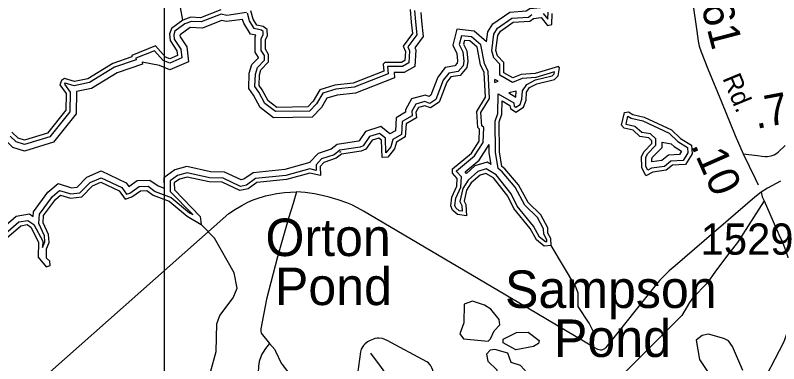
# Model space of a CAD drawing. Extents: x 2104537 to 2336408, y 34176 to 229611.
# Drawn here: x 2304991 to 2317218, y 104118 to 109698 of the extents above; entities that cross this region are included whole.
import ezdxf

# ---------------------------------------------------------------- set-up
doc = ezdxf.new("R2010")
doc.units = 0
for name, color, linetype in [('Exist Hydrographic Buffer Line', 7, 'Continuous'), ('Exist Hydrographic Lake Shore', 7, 'Continuous'), ('Exist Hydrographic Lake Shore Label', 7, 'Continuous'), ('Exist Hydrographic Misc Water Feature', 7, 'Continuous'), ('Exist Hydrographic Pond Over 1500 Sq Ft Label', 7, 'Continuous'), ('Exist Hydrographic Pond Under 1500 Sq Ft', 7, 'Continuous'), ('Exist Railroad Siding', 7, 'Continuous'), ('Exist Road Non-System Type 51', 7, 'Continuous'), ('Exist Road Secondary Mileage Hundredths English Label', 7, 'Continuous'), ('Exist Road Secondary Type 51 Attributed', 7, 'Continuous'), ('Exist Road Secondary Type 51 Label', 7, 'Continuous'), ('Exist Road Secondary Type 51 Number Label', 7, 'Continuous'), ('Map Preparation Inset Cut Line', 7, 'Continuous')]:
    doc.layers.add(name, color=color, linetype=linetype)

msp = doc.modelspace()

# ---------------------------------------------------------------- linework, layer by layer
at = {"layer": 'Exist Hydrographic Buffer Line'}
for points in [[(2312639, 109560), (2312909, 109746), (2313174, 109767), (2313231, 109807), (2313461, 109829), (2313465, 109834), (2313434, 109837), (2313330, 109993), (2313329, 110265), (2313401, 110378), (2313381, 110431), (2313398, 110603), (2313545, 110771), (2313582, 110943), (2313796, 111066), (2313951, 111072), (2313969, 111062), (2313996, 111258), (2314151, 111368), (2314383, 111433), (2314617, 111412), (2314751, 111292)], [(2308696, 109740), (2308380, 109696), (2308287, 109717), (2307970, 109592), (2307811, 109599), (2307708, 109562)], [(2311484, 109744), (2311496, 109603), (2311522, 109359), (2311391, 109179), (2311405, 109146), (2311391, 108876), (2311217, 108781), (2311059, 108779), (2311066, 108698), (2310442, 108448), (2310144, 108419), (2309980, 108368), (2309896, 108221), (2309744, 108066), (2309128, 108058), (2308913, 108219), (2308806, 108416), (2308729, 108527), (2308739, 108770), (2308780, 108911), (2308884, 109018), (2308884, 109024), (2308833, 109107), (2308832, 109354), (2308845, 109378), (2308758, 109397), (2308649, 109569), (2308632, 109632), (2308376, 109597), (2308296, 109614), (2307987, 109492), (2307791, 109501)], [(2311382, 109774), (2311398, 109594), (2311420, 109386), (2311279, 109193), (2311305, 109129), (2311296, 108936), (2311191, 108879), (2310952, 108875), (2310962, 108762), (2310419, 108544), (2310124, 108516), (2309914, 108451), (2309817, 108281), (2309702, 108163), (2309161, 108157), (2308989, 108285), (2308890, 108468), (2308828, 108556), (2308837, 108754), (2308868, 108860), (2308983, 108979), (2308982, 109052), (2308931, 109135), (2308930, 109328), (2308962, 109385), (2308962, 109437), (2308932, 109459), (2308819, 109484), (2308740, 109609), (2308708, 109731)], [(2312712, 109491), (2312943, 109650), (2313209, 109670), (2313266, 109712)], [(2313444, 109728), (2313520, 109635), (2313524, 109750)], [(2307708, 109562), (2307549, 109444), (2307529, 109387), (2307535, 109317), (2307644, 109154), (2307661, 109015), (2307467, 108930), (2307360, 108973), (2307220, 109131), (2306924, 109013), (2306925, 108984), (2306579, 108866), (2306178, 108619), (2305934, 108568), (2305790, 108613), (2305783, 108609), (2305778, 108595), (2305872, 108464), (2305866, 108154), (2305544, 107752), (2305139, 107627), (2305004, 107670), (2304907, 107764)], [(2312540, 109274), (2312561, 109432), (2312639, 109560)], [(2307791, 109501), (2307632, 109383), (2307629, 109374), (2307631, 109351), (2307739, 109190), (2307767, 108954), (2307468, 108824), (2307302, 108891), (2307025, 108947), (2307027, 108914), (2306621, 108777), (2306214, 108526), (2305971, 108476), (2305964, 108119), (2305601, 107667), (2305138, 107524), (2304952, 107583), (2304861, 107671), (2304536, 107723), (2304285, 107854), (2303771, 107820), (2303638, 107755)], [(2312340, 109445), (2312064, 109474), (2311996, 109220), (2312061, 109084), (2312074, 108967), (2312069, 108932), (2312031, 108887), (2311878, 108861), (2311758, 108707), (2311645, 108416), (2311617, 108397), (2311555, 108419), (2311338, 108360), (2311239, 108181), (2311242, 108144), (2311093, 108058), (2311079, 107849), (2310992, 107797), (2310847, 107915), (2310601, 107838), (2310496, 107685), (2310486, 107680), (2310146, 107631), (2310051, 107552), (2309842, 107482), (2309710, 107343), (2309710, 107339), (2309707, 107339), (2309306, 107229), (2308802, 107177), (2308653, 107071), (2308608, 107061), (2308342, 107186), (2308115, 107191), (2307741, 107275), (2307548, 107222), (2307372, 107096), (2307374, 106927)], [(2312540, 109274), (2312340, 109445)], [(2313505, 106072), (2313505, 106103), (2313454, 106193), (2313453, 106276), (2313354, 106462), (2313152, 106657), (2312998, 106943), (2312787, 107190), (2312722, 107243), (2312681, 107504), (2312676, 108002), (2312717, 108123), (2312725, 108441), (2312974, 108296), (2312983, 108242), (2313008, 108225), (2313077, 108267), (2313106, 108353), (2313113, 108487), (2313182, 108590), (2313320, 108662), (2313592, 108729), (2313622, 108760), (2313628, 108792), (2313329, 108701), (2313107, 108683), (2312954, 108624), (2312752, 108737), (2312750, 108917), (2312656, 109017), (2312621, 109130), (2312656, 109398), (2312712, 109491)], [(2312299, 109350), (2312137, 109367), (2312100, 109230), (2312157, 109112), (2312174, 108965), (2312162, 108889), (2312082, 108796), (2311932, 108770), (2311844, 108658), (2311726, 108351), (2311631, 108287), (2311551, 108316), (2311404, 108276), (2311340, 108160), (2311347, 108090), (2311188, 107999), (2311174, 107791), (2311040, 107711), (2311005, 107589), (2310928, 107494), (2310918, 107730), (2310826, 107805), (2310663, 107754), (2310561, 107606), (2310513, 107585), (2310187, 107538), (2310099, 107465), (2309897, 107397), (2309809, 107304), (2309810, 107214), (2309709, 107238), (2309324, 107132), (2308838, 107082), (2308694, 106979), (2308596, 106958), (2308319, 107088), (2308103, 107093), (2307743, 107173), (2307591, 107131), (2307471, 107046), (2307474, 106877), (2307832, 106506)], [(2313505, 106072), (2313483, 106070), (2313388, 106146), (2313289, 106319), (2313029, 106642), (2312935, 106838), (2312695, 107143), (2312535, 107237), (2312401, 107198), (2312244, 107056), (2312159, 106924), (2312111, 106716), (2312141, 106649), (2312146, 106563), (2312102, 106568), (2312046, 106616), (2312032, 106654), (2312044, 106769), (2312126, 106945), (2312135, 107110), (2312058, 107194), (2312058, 107206), (2312347, 107445), (2312485, 107661), (2312493, 107901), (2312465, 107929), (2312449, 108139), (2312588, 108367), (2312565, 108800), (2312503, 108926), (2312447, 109224), (2312299, 109350)], [(2312673, 108621), (2312723, 108641), (2312670, 108670)], [(2312673, 108621), (2312670, 108670)], [(2312896, 108455), (2313009, 108389), (2313015, 108485), (2312896, 108455)], [(2315120, 107217), (2315090, 107277), (2315088, 107421), (2315116, 107481), (2315252, 107619), (2315252, 107717), (2315165, 107797), (2315023, 107821), (2314915, 107917), (2314777, 107949), (2314772, 107956), (2314801, 108080), (2314856, 108048), (2315044, 108005), (2315462, 107810), (2315603, 107674), (2315757, 107580), (2315762, 107494), (2315686, 107372), (2315490, 107362), (2315389, 107277), (2315178, 107250), (2315120, 107217)], [(2312218, 107165), (2312194, 107191), (2312421, 107379), (2312582, 107629)], [(2312613, 107306), (2312583, 107496), (2312582, 107629)], [(2315187, 107350), (2315187, 107399), (2315198, 107424), (2315350, 107578), (2315350, 107666), (2315495, 107641)], [(2315495, 107641), (2315542, 107595), (2315662, 107522), (2315662, 107520), (2315629, 107468), (2315452, 107458), (2315348, 107371), (2315187, 107350)], [(2310189, 107506), (2310209, 107515)], [(2312613, 107306), (2312548, 107344), (2312352, 107287), (2312218, 107165)], [(2305279, 106475), (2305283, 106548), (2305512, 106863), (2305678, 107002), (2305890, 106936), (2305980, 106946), (2306135, 107105), (2306366, 107205), (2306765, 107015), (2306808, 106955), (2306941, 107051), (2307148, 107059), (2307277, 106964), (2307374, 106927)], [(2305428, 105977), (2305465, 106070), (2305457, 106168), (2305370, 106363), (2305379, 106513), (2305585, 106795), (2305700, 106892), (2305880, 106836), (2306026, 106852), (2306192, 107022), (2306364, 107097), (2306699, 106938), (2306775, 106832), (2306827, 106848), (2306975, 106954), (2307117, 106960), (2307230, 106876), (2307490, 106778), (2307781, 106536), (2307832, 106506)], [(2303027, 104608), (2303262, 104724), (2303360, 104845), (2303424, 105020), (2303767, 105455), (2303935, 105542), (2304165, 105808), (2304409, 105944), (2304545, 106086), (2305006, 106482), (2305217, 106518), (2305279, 106475)], [(2303067, 104518), (2303325, 104645), (2303447, 104795), (2303511, 104971), (2303831, 105377), (2303997, 105463), (2304228, 105731), (2304469, 105866), (2304613, 106014), (2305050, 106389), (2305194, 106414), (2305288, 106350), (2305431, 106082), (2305428, 105977)]]:
    msp.add_lwpolyline(points, dxfattribs=at)
at = {"layer": 'Exist Hydrographic Lake Shore'}
for points in [[(2308282, 109785), (2307959, 109658), (2307801, 109665), (2307677, 109621)], [(2311315, 109793), (2311333, 109587), (2311352, 109404), (2311204, 109202), (2311239, 109118), (2311232, 108976), (2311174, 108944), (2310907, 108940), (2310882, 108916), (2310892, 108805), (2310403, 108609), (2310111, 108581), (2309870, 108506), (2309764, 108321), (2309674, 108229), (2309182, 108222), (2309040, 108328), (2308946, 108502), (2308895, 108575), (2308902, 108743), (2308926, 108826), (2309049, 108952), (2309048, 109071), (2308997, 109154), (2308996, 109311), (2309028, 109368), (2309027, 109470), (2308960, 109520), (2308860, 109542), (2308801, 109635), (2308766, 109768)], [(2312761, 109445), (2312966, 109586), (2313232, 109606), (2313290, 109648), (2313415, 109660), (2313517, 109536), (2313583, 109551), (2313589, 109726)], [(2307677, 109621), (2307494, 109485), (2307462, 109395), (2307471, 109294), (2307581, 109131), (2307590, 109056), (2307466, 109002), (2307399, 109028), (2307239, 109209), (2306857, 109056), (2306858, 109030), (2306551, 108926), (2306153, 108681), (2305937, 108636), (2305779, 108686), (2305729, 108651), (2305705, 108584), (2305806, 108444), (2305801, 108178), (2305505, 107808), (2305139, 107696), (2305039, 107728), (2304938, 107825)], [(2313571, 106013), (2313570, 106121), (2313519, 106211), (2313518, 106293), (2313407, 106502), (2313205, 106697), (2313052, 106980), (2312833, 107237), (2312783, 107278), (2312747, 107510), (2312742, 107992), (2312782, 108112), (2312788, 108329), (2312914, 108255), (2312923, 108203), (2313007, 108147), (2313131, 108224), (2313171, 108340), (2313178, 108465), (2313227, 108540), (2313343, 108600), (2313626, 108670), (2313683, 108728), (2313707, 108854), (2313690, 108879), (2313317, 108766), (2313092, 108748), (2312959, 108696), (2312817, 108776), (2312815, 108943), (2312714, 109051), (2312688, 109135), (2312719, 109376), (2312761, 109445)], [(2312272, 109287), (2312186, 109296), (2312170, 109236), (2312221, 109130), (2312240, 108963), (2312224, 108861), (2312117, 108735), (2311968, 108710), (2311902, 108625), (2311780, 108309), (2311640, 108214), (2311548, 108247), (2311448, 108220), (2311407, 108146), (2311416, 108055), (2311251, 107959), (2311237, 107752), (2311096, 107668), (2311064, 107558), (2310957, 107426), (2310865, 107422), (2310854, 107698), (2310812, 107732), (2310704, 107698), (2310605, 107553), (2310531, 107521), (2310215, 107476), (2310132, 107407), (2309933, 107340), (2309875, 107278), (2309877, 107131), (2309710, 107170), (2309336, 107067), (2308862, 107019), (2308721, 106918), (2308588, 106890), (2308304, 107023), (2308095, 107028), (2307745, 107106), (2307620, 107071), (2307537, 107012), (2307539, 106904), (2307951, 106477), (2307969, 106350)], [(2313571, 106013), (2313463, 106002), (2313337, 106102), (2313235, 106282), (2312973, 106606), (2312879, 106803), (2312651, 107092), (2312526, 107166), (2312434, 107140), (2312294, 107013), (2312220, 106898), (2312180, 106723), (2312206, 106665), (2312216, 106488), (2312074, 106505), (2311991, 106577), (2311965, 106645), (2311980, 106787), (2312061, 106961), (2312068, 107086), (2311992, 107168), (2311992, 107237), (2312297, 107489), (2312420, 107681), (2312426, 107875), (2312401, 107900), (2312382, 108155), (2312521, 108384), (2312500, 108783), (2312440, 108906), (2312387, 109189), (2312272, 109287)], [(2315092, 107126), (2315024, 107262), (2315022, 107435), (2315062, 107519), (2315186, 107645), (2315186, 107688), (2315135, 107735), (2314993, 107759), (2314884, 107857), (2314742, 107890), (2314700, 107938), (2314748, 108140), (2314814, 108149), (2314881, 108109), (2315065, 108067), (2315500, 107865), (2315643, 107726), (2315820, 107618), (2315829, 107477), (2315723, 107309), (2315515, 107297), (2315416, 107215), (2315199, 107186), (2315092, 107126)], [(2304658, 105967), (2305079, 106328), (2305179, 106345), (2305238, 106305), (2305365, 106067), (2305359, 105824), (2305486, 105668), (2305552, 105693), (2305543, 105759), (2305493, 105809), (2305491, 105957), (2305532, 106060), (2305522, 106185), (2305437, 106375), (2305444, 106490), (2305633, 106750), (2305715, 106819), (2305874, 106769), (2306057, 106790), (2306230, 106967), (2306363, 107025), (2306656, 106886), (2306749, 106755), (2306857, 106788), (2306997, 106889), (2307097, 106893), (2307198, 106818), (2307457, 106720), (2307743, 106482), (2307969, 106350)]]:
    msp.add_lwpolyline(points, dxfattribs=at)
at = {"layer": 'Exist Hydrographic Misc Water Feature'}
for points in [[(2307677, 109621), (2307635, 109825), (2307592, 110052), (2307544, 110223), (2307507, 110416), (2307452, 110669), (2307369, 110907), (2307312, 111166), (2307228, 111428), (2307097, 111605), (2307046, 111640), (2306888, 111686), (2306755, 111645), (2306664, 111576), (2306522, 111577), (2306388, 111657), (2306236, 111897), (2306160, 111930), (2305786, 111866), (2305560, 111966), (2305402, 111940), (2304583, 111412)], [(2308120, 103980), (2308208, 104311), (2308220, 104755), (2308268, 104888), (2308482, 105175), (2308547, 105326), (2308494, 105573), (2308180, 106128), (2307969, 106350)], [(2314252, 104628), (2314184, 104767), (2314006, 105032), (2314004, 105249), (2313970, 105349), (2313571, 106013)]]:
    msp.add_lwpolyline(points, dxfattribs=at)
at = {"layer": 'Exist Hydrographic Pond Under 1500 Sq Ft'}
for points in [[(2312563, 104477), (2312604, 104518), (2312661, 104644), (2312751, 104743), (2312742, 104828), (2312607, 104994), (2312507, 105058), (2312314, 105117), (2312182, 105072), (2312176, 104773), (2312112, 104597), (2312171, 104514), (2312563, 104477)], [(2313006, 104340), (2312805, 104453), (2312804, 104512), (2313019, 104616), (2313203, 104623), (2313379, 104492), (2313371, 104443), (2313288, 104394), (2313006, 104340)], [(2316641, 104010), (2316479, 104395), (2316411, 104484), (2316336, 104524), (2316094, 104589), (2315994, 104572), (2315895, 104496), (2315948, 104187), (2316109, 103947)], [(2312953, 103773), (2313095, 103798), (2313178, 103851), (2313185, 103976), (2313083, 104090), (2312933, 104140), (2312881, 104289), (2312672, 104343), (2312598, 104333), (2312540, 104269), (2312558, 104161), (2312701, 104019), (2312695, 103835), (2312737, 103794), (2312953, 103773)]]:
    msp.add_lwpolyline(points, dxfattribs=at)
at = {"layer": 'Exist Railroad Siding'}
msp.add_lwpolyline([(2310679, 104285), (2310851, 104055), (2310945, 103923), (2310979, 103875), (2311000, 103839), (2311015, 103807), (2311028, 103775), (2311038, 103745), (2311046, 103717), (2311052, 103687), (2311054, 103656), (2311055, 103621), (2311055, 103576), (2311052, 103537), (2311048, 103487), (2311040, 103415), (2311030, 103345)], dxfattribs=at)
at = {"layer": 'Exist Road Non-System Type 51'}
for points in [[(2317244, 107042), (2317039, 106929), (2316937, 106867)], [(2303121, 101838), (2303136, 101851), (2303441, 102115), (2305076, 103567), (2308413, 106521), (2308516, 106593), (2308617, 106654), (2308715, 106704), (2308801, 106742), (2308850, 106760), (2309001, 106805), (2309078, 106823), (2309180, 106844), (2309302, 106860), (2309494, 106871)], [(2309494, 106871), (2309441, 106681), (2309371, 106466), (2309192, 105829), (2309016, 105153), (2308922, 104674), (2308921, 104637), (2308929, 104608), (2309063, 104443)], [(2316937, 106867), (2316837, 106786), (2315557, 105685), (2315465, 105605), (2315392, 105537), (2315312, 105455), (2315231, 105358), (2314472, 104403), (2314444, 104371), (2314426, 104355), (2314395, 104340), (2314378, 104335), (2314362, 104335), (2314321, 104347), (2314262, 104377), (2313053, 105095), (2310567, 106562), (2310473, 106616), (2310383, 106662), (2310303, 106696), (2310164, 106744), (2310016, 106787), (2309908, 106814), (2309783, 106839), (2309636, 106859), (2309494, 106871)], [(2316937, 106867), (2316955, 106791), (2316984, 106727)], [(2316984, 106727), (2316560, 106057), (2316434, 105903), (2316205, 105598), (2316072, 105409), (2315841, 105174), (2315791, 105096), (2315668, 104892), (2314692, 103918)], [(2316984, 106727), (2317222, 106186), (2317280, 106062), (2317327, 105937), (2317361, 105822), (2317367, 105788), (2317371, 105740), (2317371, 105704), (2317355, 104838), (2317347, 104638), (2317335, 104573), (2317312, 104503), (2317292, 104457), (2316881, 103666)], [(2309063, 104443), (2308997, 104360), (2308962, 104302), (2308940, 104272), (2308928, 104246), (2308896, 104154), (2308886, 104078), (2308869, 103756), (2308841, 103308), (2308852, 103204), (2308866, 103132), (2309103, 102312)], [(2309063, 104443), (2309147, 104345), (2309161, 104321), (2309248, 104125), (2309264, 104103), (2309650, 103605), (2309748, 103483), (2309775, 103451), (2309859, 103375), (2309923, 103328), (2309949, 103313), (2310015, 103281), (2310093, 103256), (2310117, 103252), (2310147, 103252), (2310172, 103255), (2310279, 103281), (2310335, 103281), (2310381, 103277)], [(2311430, 102011), (2311679, 103942), (2311679, 103998), (2311676, 104016), (2311663, 104052), (2311647, 104082), (2311631, 104108), (2311610, 104130), (2311582, 104147), (2310949, 104489), (2310873, 104521), (2310814, 104528), (2310789, 104527), (2310750, 104520), (2310726, 104513), (2310675, 104492), (2310631, 104466), (2310587, 104430), (2310567, 104408), (2310531, 104352), (2310518, 104308), (2310457, 103837), (2310381, 103277)]]:
    msp.add_lwpolyline(points, dxfattribs=at)
at = {"layer": 'Exist Road Secondary Type 51 Attributed'}
for points in [[(2315884, 111222), (2315880, 111042), (2315871, 110971), (2315857, 110913), (2315833, 110788), (2315789, 110662), (2315763, 110529), (2315756, 110469), (2315770, 110359), (2315840, 109887), (2315904, 109445), (2315930, 109284), (2315946, 109203), (2315973, 109111), (2316080, 108840), (2316299, 108313), (2316521, 107773), (2316648, 107481)], [(2316648, 107481), (2316880, 107453), (2316947, 107440), (2316998, 107434), (2317040, 107434), (2317098, 107445), (2317144, 107464), (2317188, 107492), (2317213, 107511), (2317319, 107611)], [(2316648, 107481), (2316841, 107086), (2316886, 106983)]]:
    msp.add_lwpolyline(points, dxfattribs=at)
at = {"layer": 'Map Preparation Inset Cut Line'}
msp.add_lwpolyline([(2259069, 139141), (2259069, 100213), (2262949, 100213), (2262949, 95147), (2307383, 95147), (2307383, 139141)], close=True, dxfattribs=at)

# ---------------------------------------------------------------- texts
at = {"layer": 'Exist Hydrographic Lake Shore Label'}
for s, p in [('Orton', (2308998, 105842)), ('Pond', (2309149, 105057))]:
    msp.add_text(s, height=600, dxfattribs=at).set_placement(p)
at = {"layer": 'Exist Hydrographic Pond Over 1500 Sq Ft Label'}
for s, p in [('Sampson', (2312834, 105011)), ('Pond', (2313618, 104226))]:
    msp.add_text(s, height=600, dxfattribs=at).set_placement(p)
at = {"layer": 'Exist Road Secondary Mileage Hundredths English Label'}
for s, rotation, p in [('1.61', 284.7123, (2315829, 110382)), ('.71', 10.6936, (2316858, 107877)), ('.10', 293.7765, (2315807, 107616))]:
    msp.add_text(s, height=500, rotation=rotation, dxfattribs=at).set_placement(p)
at = {"layer": 'Exist Road Secondary Type 51 Label'}
msp.add_text('Rd.', height=300, rotation=292.4928, dxfattribs=at).set_placement((2316313, 108690))
at = {"layer": 'Exist Road Secondary Type 51 Number Label'}
msp.add_text('1529', height=500, dxfattribs=at).set_placement((2315967, 105864))

doc.saveas('drawing.dxf')
